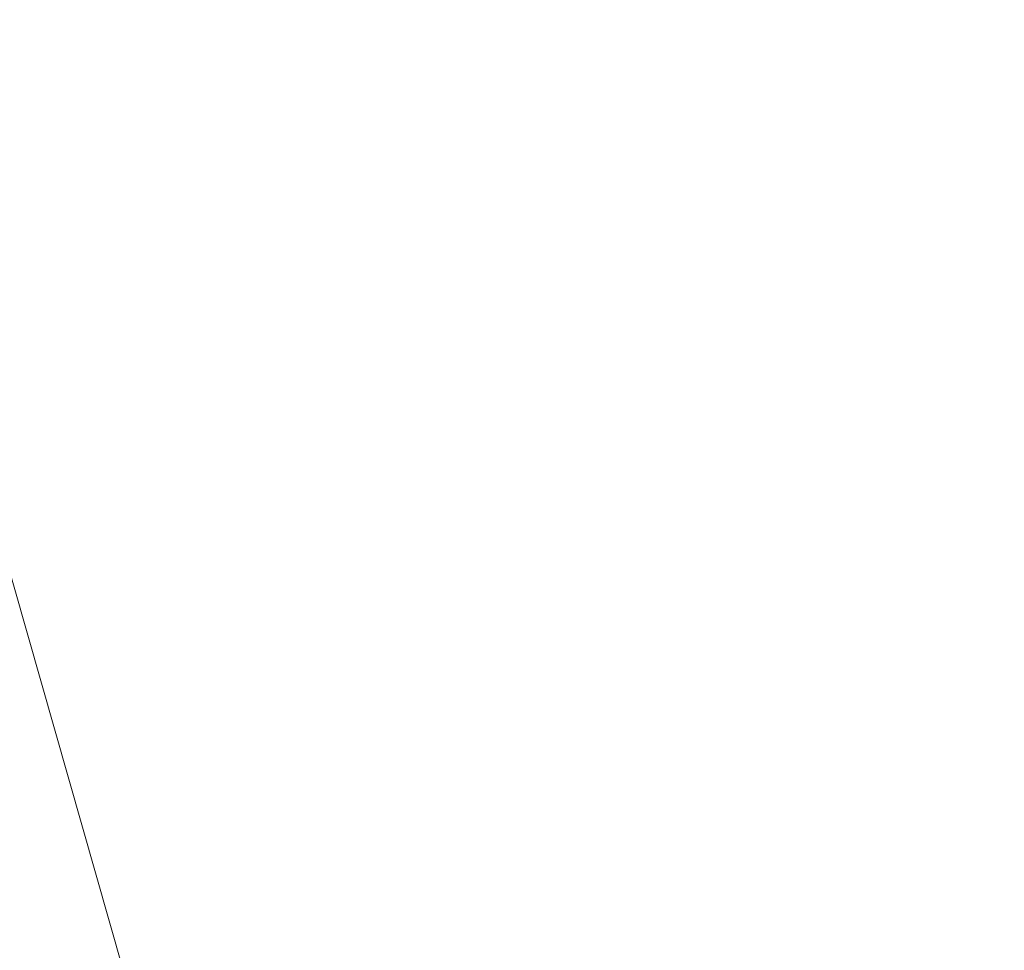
# Model space of a CAD drawing. Header units: feet. Extents: x 92 to 141.3, y -5 to 23.6.
# Tile 602 of 651: x 130.38466 to 130.39287, y 18.57321 to 18.58097. Entities that reach past the tile are written whole.
import ezdxf

# ---------------------------------------------------------------- set-up
doc = ezdxf.new("R2010")
doc.units = ezdxf.units.FT
doc.header["$MEASUREMENT"] = 0
doc.layers.add('CUY - Design$0$GM_X_Major_River', color=5, linetype='Continuous', lineweight=13)
doc.layers.add('CUY - Design$0$GM_X_Minor_Lake', color=5, linetype='Continuous', lineweight=0)

msp = doc.modelspace()

# ---------------------------------------------------------------- linework, layer by layer
at = {"layer": 'CUY - Design$0$GM_X_Major_River'}
msp.add_open_spline([(130.3817158, 18.5754847), (130.3809081, 18.5735504), (130.3801003, 18.5716161), (130.3792926, 18.5696817), (130.3789701, 18.5689094), (130.379082, 18.5677404), (130.3797287, 18.5672091), (130.3805584, 18.5665276), (130.3813881, 18.565846), (130.3822177, 18.5651644), (130.3830474, 18.5644828), (130.3838771, 18.5638013), (130.3847068, 18.5631197), (130.3853787, 18.5625678), (130.3863736, 18.562617), (130.3871876, 18.5623133), (130.3885732, 18.5617965), (130.3899824, 18.5613326), (130.3913223, 18.5606944), (130.3923253, 18.5602167), (130.3932459, 18.5595892), (130.3942207, 18.5590673), (130.395032, 18.5586329), (130.3958996, 18.558312), (130.3967036, 18.5578474), (130.3978092, 18.5572086), (130.3987091, 18.5563046), (130.3996102, 18.5553934), (130.4005114, 18.5544821), (130.401364, 18.5535646), (130.4021075, 18.5525238), (130.4025781, 18.5518649), (130.4029543, 18.5511834), (130.4033623, 18.5504687), (130.4042078, 18.548988), (130.4058674, 18.5474005), (130.4054626, 18.5459432), (130.4052672, 18.54524), (130.4046738, 18.5445543), (130.4042427, 18.5438676), (130.4037102, 18.5430193), (130.4031466, 18.5422261), (130.4026177, 18.5413765), (130.4020829, 18.5405177), (130.401398, 18.5393385), (130.4018175, 18.5384781), (130.4022328, 18.5376263), (130.4029812, 18.5368573), (130.4034878, 18.5360137), (130.4040539, 18.5350712), (130.4045615, 18.5340764), (130.4051602, 18.533138), (130.4056357, 18.5323925), (130.4061541, 18.53166), (130.4068264, 18.5310871), (130.4076463, 18.5303883), (130.4084946, 18.5297326), (130.4093175, 18.5290424), (130.4102888, 18.5282277), (130.4112567, 18.5274074), (130.4122221, 18.5265862), (130.4131107, 18.5258304), (130.4138475, 18.5249014), (130.4147173, 18.5241301), (130.4154972, 18.5234385), (130.4169353, 18.5237129), (130.4176116, 18.5229144), (130.4183062, 18.5220943), (130.4190008, 18.5212742), (130.4196954, 18.5204541)], degree=3, knots=[0, 0, 0, 0, 0.081026, 0.081026, 0.081026, 0.113376, 0.113376, 0.113376, 0.15488, 0.15488, 0.15488, 0.196384, 0.196384, 0.196384, 0.229994, 0.229994, 0.229994, 0.287206, 0.287206, 0.287206, 0.330033, 0.330033, 0.330033, 0.365676, 0.365676, 0.365676, 0.41469, 0.41469, 0.41469, 0.463704, 0.463704, 0.463704, 0.494728, 0.494728, 0.494728, 0.559011, 0.559011, 0.559011, 0.59003, 0.59003, 0.59003, 0.628353, 0.628353, 0.628353, 0.667095, 0.667095, 0.667095, 0.705453, 0.705453, 0.705453, 0.748317, 0.748317, 0.748317, 0.782363, 0.782363, 0.782363, 0.823888, 0.823888, 0.823888, 0.872898, 0.872898, 0.872898, 0.91801, 0.91801, 0.91801, 0.958458, 0.958458, 0.958458, 1, 1, 1, 1], dxfattribs=at)
at = {"layer": 'CUY - Design$0$GM_X_Minor_Lake', "flags": 128}
msp.add_lwpolyline([(130.3773116, 18.6019015), (130.3864409, 18.569834), (130.3864759, 18.5681821), (130.3873769, 18.5644815), (130.3886831, 18.5612005), (130.3912112, 18.558769), (130.3937044, 18.5579914), (130.3957882, 18.5572056), (130.3986928, 18.5564342), (130.4007848, 18.555235), (130.4045348, 18.5536551), (130.4074415, 18.5528837), (130.4079125, 18.5499997), (130.4096487, 18.5459), (130.4101136, 18.5434295), (130.409766, 18.5401176)], dxfattribs=at)

doc.saveas('drawing.dxf')
